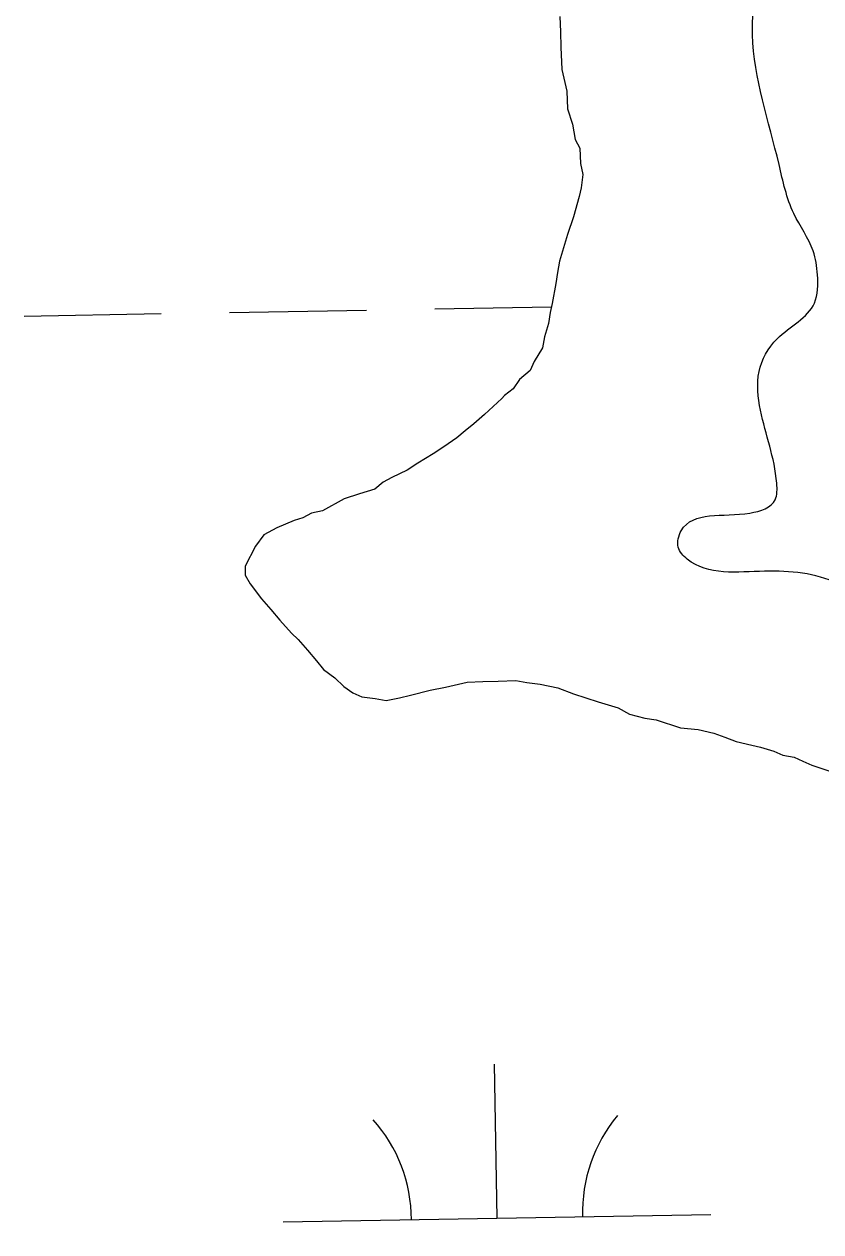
# Model space of a CAD drawing. Extents: x 3892998 to 3931244, y 278583 to 304547.
# Drawn here: x 3921513.6 to 3921699.8, y 287565.5 to 287847.6 of the extents above; entities that cross this region are included whole.
import ezdxf

# ---------------------------------------------------------------- set-up
doc = ezdxf.new("R2010")
doc.units = 0
doc.layers.add('V-RIVR-EDGE', color=7, linetype='Continuous')
doc.layers.add('V-WETL-SWMP', color=7, linetype='Continuous')

msp = doc.modelspace()

# ---------------------------------------------------------------- linework, layer by layer
at = {"layer": 'V-RIVR-EDGE'}
msp.add_spline([(3921886.47, 286879.72), (3921892.74, 286877.96), (3921899.34, 286873.42), (3921911.85, 286864.34), (3921918.45, 286861.54), (3921931.34, 286862.55), (3921934.46, 286858.37), (3921940.69, 286844.08), (3921949.01, 286830.48), (3921959.09, 286824.54), (3921966.4, 286825.22), (3921975.46, 286826.59), (3921988.01, 286837.35), (3921993.94, 286839.07), (3921998.8, 286833.84), (3921994.59, 286822.71), (3921992.82, 286808.79), (3921994.53, 286798), (3922003.91, 286789.62), (3922018.52, 286784.71), (3922045.67, 286783.25), (3922063.08, 286787.03), (3922083.32, 286806.48), (3922101.47, 286826.97), (3922108.79, 286831.48), (3922117.84, 286830.06), (3922132.09, 286822.72), (3922144.94, 286810.85), (3922148.76, 286806.32), (3922147.69, 286794.83), (3922142.07, 286773.26), (3922131.9, 286743.7), (3922121.05, 286721.45), (3922116.11, 286693.26), (3922114.69, 286681.08), (3922110.5, 286676.57), (3922100.74, 286671.02), (3922089.95, 286673.49), (3922088.92, 286678.36), (3922089.29, 286687.41), (3922086.17, 286692.29), (3922082.34, 286692.3), (3922070.16, 286691.99), (3922052.39, 286687.85), (3922042.66, 286692.75), (3922035.37, 286702.51), (3922030.5, 286704.62), (3922023.89, 286703.94), (3922010.99, 286695.61), (3922004.71, 286690.06), (3922001.56, 286683.8), (3922001.9, 286679.62), (3922003.62, 286671.96), (3922003.6, 286666.39), (3921999.42, 286663.62), (3921983.05, 286660.52), (3921960.07, 286658.84), (3921948.58, 286655.04), (3921937.44, 286654.72), (3921929.09, 286656.83), (3921922.82, 286655.1), (3921919.67, 286650.24), (3921916.49, 286630.05), (3921915.08, 286622.75), (3921911.59, 286617.88), (3921905.66, 286615.11), (3921880.94, 286614.13), (3921853.1, 286614.55), (3921831.51, 286613.9), (3921817.58, 286611.5), (3921803.99, 286603.88), (3921792.12, 286592.07), (3921784.79, 286584.43), (3921777.83, 286583.06), (3921769.49, 286588.65), (3921758.04, 286605.73), (3921752.15, 286614.45), (3921746.94, 286619.33), (3921738.6, 286627.36), (3921736.53, 286632.24), (3921736.54, 286637.81), (3921738.64, 286640.94), (3921751.54, 286650.65), (3921758.87, 286659.69), (3921770.42, 286685.07), (3921772.88, 286692.37), (3921772.89, 286696.9), (3921766.31, 286710.14), (3921759.72, 286721.99), (3921758.7, 286729.31), (3921759.41, 286734.53), (3921763.94, 286738), (3921777.54, 286747.71), (3921781.73, 286753.27), (3921785.23, 286760.92), (3921787.35, 286773.79), (3921787.76, 286799.55), (3921787.78, 286808.25), (3921785.73, 286820.44), (3921785.75, 286828.8), (3921790.3, 286838.88), (3921793.79, 286844.44), (3921793.81, 286852.8), (3921788.96, 286860.12), (3921777.48, 286866.41), (3921775.75, 286869.55), (3921776.11, 286875.12), (3921784.16, 286892.5), (3921788.03, 286907.46), (3921788.05, 286917.21), (3921785.3, 286930.79), (3921779.8, 286956.91), (3921775.67, 286977.11), (3921771.9, 287001.14), (3921767.09, 287025.52), (3921761.56, 287043.64), (3921751.52, 287065.24), (3921738.71, 287093.82), (3921727.29, 287121.35), (3921714.48, 287147.14), (3921709.29, 287163.16), (3921704.81, 287179.88), (3921704.82, 287185.11), (3921705.88, 287191.72), (3921716.7, 287200.39), (3921733.45, 287217.41), (3921739.74, 287229.92), (3921741.88, 287247.67), (3921748.21, 287273.76), (3921754.54, 287302.29), (3921763.63, 287317.94), (3921771.32, 287327.66), (3921779.34, 287333.56), (3921791.53, 287339.1), (3921808.6, 287344.98), (3921826.72, 287350.85), (3921837.53, 287358.83), (3921842.43, 287367.87), (3921844.89, 287377.96), (3921847.73, 287399.88), (3921848.85, 287429.81), (3921849.24, 287448.96), (3921851.72, 287465.66), (3921860.12, 287485.13), (3921873.39, 287499.72), (3921886.3, 287513.96), (3921891.55, 287526.13), (3921896.13, 287547.36), (3921894.78, 287562.33), (3921883.71, 287591.6), (3921879.91, 287602.05), (3921878.9, 287616.32), (3921877.53, 287628.16), (3921872.7, 287644.53), (3921864.38, 287657.43), (3921842.48, 287672.11), (3921830.32, 287680.15), (3921798.7, 287701.81), (3921784.44, 287707.41), (3921767.04, 287712.33), (3921755.55, 287710.27), (3921748.23, 287705.06), (3921744.39, 287702.98), (3921736.75, 287706.48), (3921713.78, 287711.76), (3921703.7, 287717.01), (3921686.65, 287719.84), (3921668.56, 287722.67), (3921666.48, 287725.46), (3921667.18, 287729.28), (3921683.2, 287733.42), (3921689.13, 287736.54), (3921689.49, 287740.37), (3921685.7, 287757.43), (3921685.37, 287766.48), (3921689.57, 287774.13), (3921698.29, 287782.47), (3921699.01, 287789.08), (3921697.98, 287794.65), (3921693.47, 287803.36), (3921690.02, 287814.86), (3921683.83, 287845.16), (3921685.26, 287861.17), (3921690.89, 287885.52), (3921699.99, 287907.08), (3921716.76, 287928.27), (3921728.98, 287943.56), (3921732.13, 287951.56), (3921734.24, 287959.91), (3921735.34, 287981.49), (3921732.64, 288019.09), (3921721.92, 288044.18), (3921715.33, 288056.38), (3921704.91, 288064.41), (3921694.13, 288070.7), (3921690.31, 288074.2), (3921689.29, 288082.2), (3921687.93, 288094.39), (3921680.64, 288105.2), (3921666.76, 288122.99), (3921659.13, 288131.71), (3921650.43, 288135.21), (3921643.12, 288133.49), (3921637.2, 288133.85), (3921631.64, 288137.69), (3921625.74, 288143.63), (3921612.53, 288150.97), (3921590.27, 288159.38), (3921586.8, 288162.52), (3921585.76, 288164.61), (3921587.16, 288168.79), (3921599, 288171.89), (3921602.15, 288176.06), (3921609.13, 288184.74), (3921618.2, 288192.73), (3921632.14, 288199.31), (3921645.41, 288215.98), (3921657.26, 288222.92), (3921671.9, 288228.1), (3921686.52, 288229.46), (3921707.07, 288235.33), (3921724.85, 288243.64), (3921731.12, 288247.1), (3921733.57, 288251.62), (3921737.07, 288260.66), (3921740.21, 288262.4), (3921753.1, 288267.24), (3921766.35, 288274.17), (3921779.25, 288282.49), (3921784.14, 288290.13), (3921786.95, 288302.31), (3921788.4, 288324.59), (3921787.39, 288339.21), (3921787.4, 288343.04), (3921789.17, 288353.13), (3921790.24, 288364.96), (3921790.97, 288377.84), (3921786.11, 288382.73), (3921782.29, 288388.3), (3921780.22, 288393.18), (3921780.57, 288396.66), (3921783.01, 288398.05), (3921798.32, 288396.27), (3921806.33, 288396.25), (3921811.56, 288399.02), (3921817.15, 288407.36), (3921818.92, 288420.59), (3921818.94, 288427.55), (3921823.13, 288433.46), (3921827.66, 288435.19), (3921839.84, 288434.11), (3921846.46, 288435.14), (3921855.87, 288439.99), (3921864.25, 288449.37), (3921865.31, 288456.68), (3921863.25, 288466.43), (3921858.39, 288472.36), (3921845.18, 288480.74), (3921843.1, 288484.58), (3921843.12, 288492.93), (3921851.52, 288509.97), (3921868.64, 288536.03), (3921874.58, 288543.68), (3921887.47, 288548.52), (3921910.44, 288546.37), (3921929.59, 288548.07), (3921947.36, 288556.03), (3921975.26, 288577.89)], degree=3, dxfattribs=at)
at = {"layer": 'V-WETL-SWMP'}
for p, q in [((3921638.81, 287849.43), (3921638.94, 287845.83)), ((3921638.94, 287845.83), (3921639.06, 287842.22)), ((3921639.06, 287842.22), (3921639.24, 287837.07)), ((3921639.24, 287837.07), (3921640.44, 287831.96)), ((3921640.44, 287831.96), (3921640.58, 287827.85)), ((3921640.58, 287827.85), (3921641.74, 287824.28)), ((3921641.74, 287824.28), (3921642.38, 287820.69)), ((3921642.38, 287820.69), (3921643.48, 287818.67)), ((3921643.48, 287818.67), (3921643.6, 287815.07)), ((3921643.6, 287815.07), (3921644.2, 287812.51)), ((3921644.2, 287812.51), (3921643.79, 287809.41)), ((3921643.79, 287809.41), (3921643.35, 287807.33)), ((3921643.35, 287807.33), (3921641.96, 287802.64)), ((3921641.96, 287802.64), (3921640.56, 287798.47)), ((3921640.56, 287798.47), (3921639.64, 287795.35)), ((3921639.64, 287795.35), (3921638.71, 287792.23)), ((3921638.71, 287792.23), (3921638.29, 287789.64)), ((3921638.29, 287789.64), (3921637.86, 287787.04)), ((3921637.86, 287787.04), (3921636.99, 287782.38)), ((3921513.61, 287779.45), (3921545.61, 287780.01)), ((3921561.61, 287780.28), (3921593.6, 287780.84)), ((3921609.6, 287781.12), (3921636.82, 287781.59)), ((3921636.55, 287780.3), (3921636.12, 287777.71)), ((3921636.99, 287782.38), (3921636.55, 287780.3)), ((3921636.12, 287777.71), (3921635.2, 287774.59)), ((3921635.2, 287774.59), (3921634.77, 287771.99)), ((3921634.77, 287771.99), (3921632.82, 287768.83)), ((3921632.82, 287768.83), (3921631.86, 287766.74)), ((3921631.86, 287766.74), (3921629.35, 287764.59)), ((3921629.35, 287764.59), (3921627.88, 287762.48)), ((3921625.21, 287760.16), (3921621.22, 287756.41)), ((3921625.88, 287760.87), (3921625.21, 287760.16)), ((3921627.88, 287762.48), (3921625.88, 287760.87)), ((3921621.22, 287756.41), (3921618.71, 287754.26)), ((3921616.71, 287752.65), (3921614.7, 287751.03)), ((3921618.71, 287754.26), (3921616.71, 287752.65)), ((3921611.68, 287748.87), (3921609.16, 287747.24)), ((3921614.7, 287751.03), (3921611.68, 287748.87)), ((3921609.16, 287747.24), (3921605.63, 287745.05)), ((3921603.11, 287743.42), (3921599.56, 287741.76)), ((3921605.63, 287745.05), (3921603.11, 287743.42)), ((3921597.54, 287740.66), (3921595.53, 287739.04)), ((3921599.56, 287741.76), (3921597.54, 287740.66)), ((3921591.96, 287737.89), (3921588.4, 287736.73)), ((3921595.53, 287739.04), (3921591.96, 287737.89)), ((3921588.4, 287736.73), (3921583.34, 287733.98)), ((3921578.76, 287732.28), (3921576.72, 287731.7)), ((3921580.78, 287733.38), (3921578.76, 287732.28)), ((3921583.34, 287733.98), (3921580.78, 287733.38)), ((3921572.65, 287730.01), (3921569.62, 287728.36)), ((3921576.72, 287731.7), (3921572.65, 287730.01)), ((3921569.62, 287728.36), (3921567.65, 287725.72)), ((3921567.65, 287725.72), (3921565.23, 287721)), ((3921565.23, 287721), (3921565.3, 287718.94)), ((3921565.3, 287718.94), (3921566.4, 287716.91)), ((3921566.4, 287716.91), (3921569.1, 287713.4)), ((3921569.1, 287713.4), (3921571.25, 287710.9)), ((3921571.25, 287710.9), (3921573.39, 287708.4)), ((3921573.39, 287708.4), (3921576.07, 287705.4)), ((3921576.07, 287705.4), (3921577.67, 287703.9)), ((3921577.67, 287703.9), (3921579.82, 287701.4)), ((3921579.82, 287701.4), (3921581.96, 287698.9)), ((3921581.96, 287698.9), (3921583.58, 287696.89)), ((3921583.58, 287696.89), (3921586.22, 287694.92)), ((3921586.22, 287694.92), (3921588.35, 287692.93)), ((3921588.35, 287692.93), (3921590.46, 287691.46)), ((3921608.48, 287692.08), (3921612.06, 287692.72)), ((3921612.06, 287692.72), (3921617.17, 287693.92)), ((3921617.17, 287693.92), (3921620.78, 287694.04)), ((3921620.78, 287694.04), (3921624.38, 287694.17)), ((3921624.38, 287694.17), (3921628.5, 287694.31)), ((3921628.5, 287694.31), (3921631.09, 287693.88)), ((3921631.09, 287693.88), (3921634.2, 287693.47)), ((3921634.2, 287693.47), (3921638.35, 287692.59)), ((3921638.35, 287692.59), (3921642, 287691.16)), ((3921590.46, 287691.46), (3921592.56, 287690.5)), ((3921592.56, 287690.5), (3921595.66, 287690.09)), ((3921595.66, 287690.09), (3921598.25, 287689.67)), ((3921598.25, 287689.67), (3921601.33, 287690.29)), ((3921601.33, 287690.29), (3921603.88, 287690.89)), ((3921603.88, 287690.89), (3921608.48, 287692.08)), ((3921642, 287691.16), (3921647.74, 287689.3)), ((3921647.74, 287689.3), (3921652.42, 287687.92)), ((3921652.42, 287687.92), (3921655.05, 287686.46)), ((3921655.05, 287686.46), (3921658.69, 287685.55)), ((3921658.69, 287685.55), (3921661.28, 287685.13)), ((3921661.28, 287685.13), (3921667.01, 287683.26)), ((3921667.01, 287683.26), (3921671.14, 287682.89)), ((3921671.14, 287682.89), (3921674.78, 287681.98)), ((3921674.78, 287681.98), (3921677.39, 287681.04)), ((3921677.39, 287681.04), (3921680, 287680.1)), ((3921680, 287680.1), (3921683.64, 287679.2)), ((3921683.64, 287679.2), (3921685.71, 287678.75)), ((3921685.71, 287678.75), (3921688.84, 287677.83)), ((3921688.84, 287677.83), (3921690.93, 287676.87)), ((3921690.93, 287676.87), (3921693.52, 287676.44)), ((3921693.52, 287676.44), (3921695.62, 287675.48)), ((3921695.62, 287675.48), (3921697.71, 287674.52)), ((3921697.71, 287674.52), (3921701.88, 287673.12)), ((3921624.12, 287568.73), (3921623.5, 287604.73)), ((3921574.13, 287567.87), (3921674.11, 287569.6))]:
    msp.add_line(p, q, dxfattribs=at)
for centre, start, end in [((3921568.88, 287568.25), 0.2199, 41.7635), ((3921679.35, 287570.16), 140.2199, 181.7635)]:
    msp.add_arc(centre, 35.25, start, end, dxfattribs=at)

doc.saveas('drawing.dxf')
